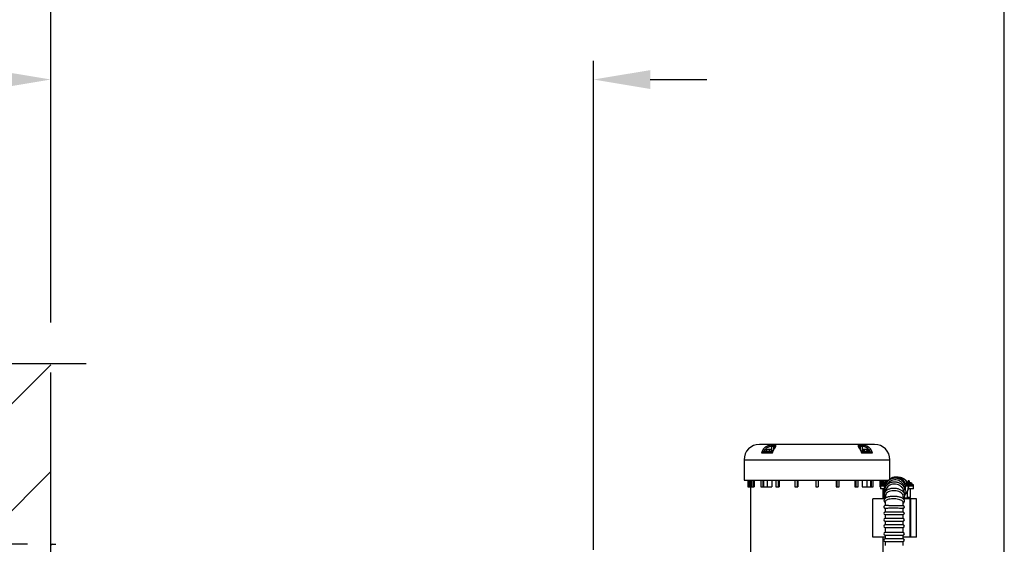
# Model space of a CAD drawing. Header units: inches. Extents: x 170 to 284, y 215 to 248.
# Tile 707 of 1056: x 210.576 to 212.207, y 244.979 to 245.847. Entities that reach past the tile are written whole.
import ezdxf

# ---------------------------------------------------------------- set-up
doc = ezdxf.new("R2010")
doc.units = ezdxf.units.IN
doc.header["$LTSCALE"] = 0.25
doc.header["$MEASUREMENT"] = 0
doc.layers.add('ANNOTATIONS', color=1, linetype='Continuous')
doc.layers.add('LH FRONT OF HOOD', color=7, linetype='Continuous')
doc.styles.add('ARIAL', font='arial.ttf', dxfattribs={"height": 0.09375})
doc.dimstyles.new('STANDARD$0', dxfattribs={"dimtxt": 0.09375, "dimasz": 0.09375, "dimexe": 0.03125, "dimexo": 0.046875, "dimgap": 0.09, "dimtad": 0, "dimtih": 1, "dimtoh": 1, "dimdec": 4, "dimzin": 0, "dimdsep": 46, "dimtxsty": 'ARIAL', "dimcen": 0.09, "dimadec": 0, "dimazin": 0, "dimtfac": 1, "dimtdec": 4, "dimtofl": 0, "dimtmove": 0, "dimatfit": 1, "dimfxl": 1, "dimtolj": 1, "dimtzin": 0, "dimarcsym": 0})

# ---------------------------------------------------------------- blocks, each defined once
blk = doc.blocks.new('*D51')
at = {"layer": 'ANNOTATIONS', "color": 0, "lineweight": -2, "transparency": 16777216}
for p, q in [((209.9595, 245.0727), (209.9595, 245.1665)), ((210.5892, 244.979), (209.9282, 244.979)), ((211.1205, 244.9263), (209.9282, 244.9263)), ((209.9595, 244.8325), (209.9595, 244.7388)), ((209.9595, 244.7388), (209.8657, 244.7388))]:
    blk.add_line(p, q, dxfattribs=at)
at = {"layer": 'ANNOTATIONS', "color": 0, "transparency": 16777216}
for points in [[(209.9438, 245.0727), (209.9751, 245.0727), (209.9595, 244.979)], [(209.9438, 244.8325), (209.9751, 244.8325), (209.9595, 244.9263)]]:
    blk.add_solid(points, dxfattribs=at)
at = {"layer": 'defpoints', "color": 0, "transparency": 16777216}
for p in [(210.6361, 244.979), (209.9595, 244.9263), (211.1674, 244.9263)]:
    blk.add_point(p, dxfattribs=at)
at = {"layer": 'ANNOTATIONS', "color": 0, "transparency": 16777216, "insert": (209.6118, 244.7388), "char_height": 0.09375, "attachment_point": 5, "style": 'ARIAL'}
blk.add_mtext('\\A1;2 5/8"', dxfattribs=at)
blk = doc.blocks.new('*D61')
at = {"layer": 'ANNOTATIONS', "color": 0, "lineweight": -2, "transparency": 16777216}
for p, q in [((210.6278, 245.346), (210.6278, 246.0799)), ((212.2068, 244.6826), (212.2068, 246.0799)), ((210.7215, 246.0486), (211.107, 246.0486)), ((212.1131, 246.0486), (211.7276, 246.0486))]:
    blk.add_line(p, q, dxfattribs=at)
at = {"layer": 'ANNOTATIONS', "color": 0, "transparency": 16777216}
for points in [[(210.7215, 246.0643), (210.7215, 246.033), (210.6278, 246.0486)], [(212.1131, 246.0643), (212.1131, 246.033), (212.2068, 246.0486)]]:
    blk.add_solid(points, dxfattribs=at)
at = {"layer": 'defpoints', "color": 0, "transparency": 16777216}
for p in [(212.2068, 246.0486), (210.6278, 245.2991), (212.2068, 244.6357)]:
    blk.add_point(p, dxfattribs=at)
at = {"layer": 'ANNOTATIONS', "color": 0, "transparency": 16777216, "insert": (211.4173, 246.0486), "char_height": 0.09375, "attachment_point": 5, "style": 'ARIAL'}
blk.add_mtext('\\A1;DIM "A"', dxfattribs=at)
blk = doc.blocks.new('*D62')
at = {"layer": 'ANNOTATIONS', "color": 0, "lineweight": -2, "transparency": 16777216}
for p, q in [((210.6278, 245.346), (210.6278, 245.7794)), ((211.5266, 244.9699), (211.5266, 245.7794)), ((210.534, 245.7482), (210.4331, 245.7482)), ((211.6204, 245.7482), (211.7141, 245.7482))]:
    blk.add_line(p, q, dxfattribs=at)
at = {"layer": 'ANNOTATIONS', "color": 0, "transparency": 16777216}
for points in [[(210.534, 245.7638), (210.534, 245.7326), (210.6278, 245.7482)], [(211.6204, 245.7638), (211.6204, 245.7326), (211.5266, 245.7482)]]:
    blk.add_solid(points, dxfattribs=at)
at = {"layer": 'defpoints', "color": 0, "transparency": 16777216}
for p in [(211.5266, 245.7482), (210.6278, 245.2991), (211.5266, 244.9231)]:
    blk.add_point(p, dxfattribs=at)
at = {"layer": 'ANNOTATIONS', "color": 0, "transparency": 16777216, "insert": (209.9314, 245.7482), "char_height": 0.09375, "attachment_point": 5, "style": 'ARIAL'}
blk.add_mtext('\\A1;PROJECTION ', dxfattribs=at)

msp = doc.modelspace()

# ---------------------------------------------------------------- hatches: boundary and pattern name
at = {"layer": 'LH FRONT OF HOOD'}
h = msp.add_hatch(dxfattribs=at)
h.set_pattern_fill('ANSI31', color=256, style=0)
h.paths.add_polyline_path([(210.11216, 243.80165), (210.62778, 243.80165), (210.62778, 245.27838), (210.39129, 245.27838), (210.39129, 245.34304), (210.35288, 245.20968), (210.35288, 245.27838), (210.11216, 245.27838)])

# ---------------------------------------------------------------- linework, layer by layer
for p, q in [((210.39129, 245.27838), (210.68648, 245.27838)), ((210.62778, 239.78003), (210.62778, 245.26304)), ((211.99198, 245.14428), (211.80124, 245.14428)), ((211.81083, 245.13156), (211.80708, 245.13156)), ((211.80969, 245.13419), (211.80969, 245.13156)), ((211.81083, 245.13261), (211.81083, 245.13156)), ((211.82305, 245.13261), (211.81083, 245.13261)), ((211.81817, 245.13156), (211.81083, 245.13156)), ((211.81278, 245.13431), (211.81287, 245.13431)), ((211.81278, 245.13431), (211.81278, 245.13261)), ((211.81287, 245.13431), (211.81287, 245.13616)), ((211.81304, 245.13634), (211.82033, 245.13634)), ((211.81313, 245.13583), (211.81313, 245.13261)), ((211.81754, 245.13583), (211.81754, 245.13261)), ((211.82256, 245.13156), (211.81817, 245.13156)), ((211.82033, 245.13634), (211.82126, 245.13634)), ((211.82058, 245.13616), (211.82058, 245.13431)), ((211.82058, 245.13431), (211.82159, 245.13431)), ((211.82126, 245.13634), (211.82133, 245.13634)), ((211.8215, 245.13431), (211.8215, 245.13616)), ((211.82159, 245.13431), (211.82159, 245.13261)), ((211.82168, 245.13261), (211.82168, 245.14133)), ((211.82264, 245.13183), (211.82249, 245.13147)), ((211.82468, 245.14133), (211.82468, 245.13573)), ((211.96854, 245.13572), (211.96854, 245.14133)), ((211.98239, 245.13261), (211.97018, 245.13261)), ((211.97073, 245.13147), (211.9706, 245.13179)), ((211.97505, 245.13156), (211.97066, 245.13156)), ((211.9712, 245.13583), (211.9712, 245.13261)), ((211.97154, 245.14133), (211.97154, 245.13606)), ((211.97189, 245.13634), (211.97361, 245.13634)), ((211.97352, 245.13616), (211.97352, 245.13431)), ((211.97352, 245.13431), (211.97429, 245.13431)), ((211.97361, 245.13634), (211.97559, 245.13634)), ((211.97429, 245.13431), (211.97429, 245.13261)), ((211.97429, 245.13431), (211.9755, 245.13431)), ((211.98239, 245.13156), (211.97505, 245.13156)), ((211.9755, 245.13431), (211.9755, 245.13616)), ((211.97559, 245.13634), (211.98018, 245.13634)), ((211.97912, 245.13583), (211.97912, 245.13261)), ((211.98087, 245.13583), (211.98087, 245.13261)), ((211.98239, 245.13156), (211.98239, 245.13261)), ((211.98614, 245.13156), (211.98239, 245.13156)), ((211.98353, 245.13156), (211.98353, 245.13419)), ((211.77581, 245.11885), (211.77581, 245.08494)), ((211.77581, 245.11885), (212.01741, 245.11885)), ((211.8046, 245.13046), (211.82274, 245.13046)), ((211.97048, 245.13046), (211.98862, 245.13046)), ((212.01741, 245.087), (212.01741, 245.11885)), ((211.77581, 245.08494), (211.80825, 245.08494)), ((211.78225, 245.08494), (211.78225, 245.07434)), ((211.78437, 245.08494), (211.78437, 245.07434)), ((211.78677, 245.08494), (211.78677, 245.07434)), ((211.78775, 245.08494), (211.78775, 245.07434)), ((211.79052, 245.08494), (211.79052, 245.07434)), ((211.7928, 245.08494), (211.7928, 245.07434)), ((211.80369, 245.08494), (211.80369, 245.07434)), ((211.80705, 245.08494), (211.80705, 245.07434)), ((211.80825, 245.08494), (211.81424, 245.08494)), ((211.80825, 245.08494), (211.80825, 245.07434)), ((211.81424, 245.08494), (211.97898, 245.08494)), ((211.81424, 245.08494), (211.81424, 245.07434)), ((211.82158, 245.08494), (211.82158, 245.07434)), ((211.82852, 245.08494), (211.82852, 245.07434)), ((211.83235, 245.08494), (211.83235, 245.07434)), ((211.83376, 245.08494), (211.83376, 245.07434)), ((211.85981, 245.08494), (211.85981, 245.07434)), ((211.86394, 245.08494), (211.86394, 245.07434)), ((211.86468, 245.08494), (211.86468, 245.07434)), ((211.89449, 245.08494), (211.89449, 245.07434)), ((211.89873, 245.08494), (211.89873, 245.07434)), ((211.92854, 245.08494), (211.92854, 245.07434)), ((211.92928, 245.08494), (211.92928, 245.07434)), ((211.93341, 245.07434), (211.93341, 245.08494)), ((211.95946, 245.08494), (211.95946, 245.07434)), ((211.96087, 245.08494), (211.96087, 245.07434)), ((211.9647, 245.07434), (211.9647, 245.08494)), ((211.97164, 245.08494), (211.97164, 245.07434)), ((211.97898, 245.08494), (211.98497, 245.08494)), ((211.97898, 245.08494), (211.97898, 245.07434)), ((211.98497, 245.08494), (212.01532, 245.08494)), ((211.98497, 245.08494), (211.98497, 245.07434)), ((211.98617, 245.08494), (211.98617, 245.07434)), ((211.98953, 245.07434), (211.98953, 245.08494)), ((212.00042, 245.08494), (212.00042, 245.07434)), ((212.00173, 245.08494), (212.00173, 245.07748)), ((212.0027, 245.08494), (212.0027, 245.07748)), ((212.00547, 245.08038), (212.00547, 245.08494)), ((212.00645, 245.08494), (212.00645, 245.08082)), ((212.00885, 245.08494), (212.00885, 245.08132)), ((212.01097, 245.08124), (212.01097, 245.08494)), ((212.01155, 245.08113), (212.01228, 245.08426)), ((212.01397, 245.08426), (212.01228, 245.08426)), ((212.01397, 245.08426), (212.01376, 245.08333)), ((212.01427, 245.08406), (212.01397, 245.08426)), ((212.03302, 245.0869), (212.03019, 245.08769)), ((212.0475, 245.0813), (212.0475, 245.08426)), ((212.04919, 245.08426), (212.0475, 245.08426)), ((212.04919, 245.08426), (212.04919, 245.08131)), ((212.04921, 245.0813), (212.04919, 245.08426)), ((211.78225, 245.07434), (211.78437, 245.07434)), ((211.78437, 245.07434), (211.78677, 245.07434)), ((211.78674, 245.07434), (211.78674, 244.76433)), ((211.78775, 245.07434), (211.79052, 245.07434)), ((211.79052, 245.07434), (211.7928, 245.07434)), ((211.80369, 245.07434), (211.80705, 245.07434)), ((211.80705, 245.07434), (211.80825, 245.07434)), ((211.80825, 245.07434), (211.81424, 245.07434)), ((211.81424, 245.07434), (211.82158, 245.07434)), ((211.82852, 245.07434), (211.83235, 245.07434)), ((211.83235, 245.07434), (211.83376, 245.07434)), ((211.85981, 245.07434), (211.86394, 245.07434)), ((211.86394, 245.07434), (211.86468, 245.07434)), ((211.89449, 245.07434), (211.89873, 245.07434)), ((211.92854, 245.07434), (211.92928, 245.07434)), ((211.92928, 245.07434), (211.93341, 245.07434)), ((211.95946, 245.07434), (211.96087, 245.07434)), ((211.96087, 245.07434), (211.9647, 245.07434)), ((211.97164, 245.07434), (211.97898, 245.07434)), ((211.97898, 245.07434), (211.98497, 245.07434)), ((211.98497, 245.07434), (211.98617, 245.07434)), ((211.98617, 245.07434), (211.98953, 245.07434)), ((212.00159, 245.07434), (212.00042, 245.07434)), ((212.00158, 245.07748), (212.00158, 245.07595)), ((212.00158, 245.07748), (212.00885, 245.07748)), ((212.00158, 245.07595), (212.00861, 245.07595)), ((212.00159, 245.07595), (212.00159, 245.07087)), ((212.00159, 245.07595), (212.00861, 245.07595)), ((212.00887, 245.07087), (212.00159, 245.07087)), ((212.01111, 245.07925), (212.0041, 245.07925)), ((212.0114, 245.07966), (212.00431, 245.07966)), ((212.00547, 245.07748), (212.00547, 245.07925)), ((212.00645, 245.07925), (212.00645, 245.07748)), ((212.00647, 245.05408), (212.00647, 245.07087)), ((212.00678, 245.07087), (212.00678, 245.05628)), ((212.00861, 245.07595), (212.00861, 245.0751)), ((212.01001, 245.07595), (212.00861, 245.07595)), ((212.00885, 245.07925), (212.00885, 245.07748)), ((212.00885, 245.07748), (212.00885, 245.07595)), ((212.00885, 245.07748), (212.01043, 245.07748)), ((212.00885, 245.07595), (212.01001, 245.07595)), ((212.00886, 245.08132), (212.00886, 245.08132)), ((212.00887, 245.07087), (212.00887, 245.07194)), ((212.00907, 245.07087), (212.00887, 245.07087)), ((212.00904, 245.07925), (212.00921, 245.07748)), ((212.00921, 245.07748), (212.00905, 245.07925)), ((212.01097, 245.07875), (212.01097, 245.07925)), ((212.05384, 245.07966), (212.04344, 245.07966)), ((212.05405, 245.07925), (212.04352, 245.07925)), ((212.0479, 245.07748), (212.04357, 245.07748)), ((212.04357, 245.07595), (212.0479, 245.07595)), ((212.04814, 245.07595), (212.04357, 245.07595)), ((212.04788, 245.07087), (212.04768, 245.07087)), ((212.04771, 245.08132), (212.04776, 245.08083)), ((212.04788, 245.07087), (212.04788, 245.07194)), ((212.05654, 245.07087), (212.04788, 245.07087)), ((212.0479, 245.07748), (212.0479, 245.07595)), ((212.05656, 245.07748), (212.0479, 245.07748)), ((212.05656, 245.07595), (212.04814, 245.07595)), ((212.04814, 245.07595), (212.04814, 245.0751)), ((212.04814, 245.07595), (212.05654, 245.07595)), ((212.04814, 245.07595), (212.04814, 245.0751)), ((212.05137, 245.05628), (212.05137, 245.07087)), ((212.05405, 245.07748), (212.05405, 245.07925)), ((212.05654, 245.07087), (212.05654, 245.07595)), ((212.05656, 245.07595), (212.05656, 245.07748)), ((211.98919, 244.9905), (211.98919, 245.05408)), ((212.00854, 245.05408), (211.98919, 245.05408)), ((212.0095, 245.05628), (212.00678, 245.05628)), ((212.05094, 245.05408), (212.03973, 245.05408)), ((212.04104, 245.05612), (212.05039, 245.05612)), ((212.04581, 245.06524), (212.04581, 245.05628)), ((212.05137, 245.05628), (212.04581, 245.05628)), ((212.04927, 245.05612), (212.04927, 245.05628)), ((212.05039, 245.05612), (212.05046, 245.05612)), ((212.05046, 245.05408), (212.05046, 245.05612)), ((212.05094, 244.9905), (212.05094, 245.05408)), ((212.05229, 245.05408), (212.05094, 245.05408)), ((212.05229, 244.9905), (212.05229, 245.05408)), ((212.06116, 245.05408), (212.05229, 245.05408)), ((212.06116, 244.9905), (212.06116, 245.05408)), ((212.00949, 245.03865), (212.00949, 245.03225)), ((212.03916, 245.03225), (212.03916, 245.03856)), ((212.02304, 245.03225), (212.00949, 245.03225)), ((212.00949, 245.02801), (212.00949, 245.02165)), ((212.00949, 245.02801), (212.03916, 245.02801)), ((212.02304, 245.02165), (212.00949, 245.02165)), ((212.00949, 245.01741), (212.00949, 245.01105)), ((212.00949, 245.01741), (212.03916, 245.01741)), ((212.03916, 245.03225), (212.02304, 245.03225)), ((212.03916, 245.02165), (212.02304, 245.02165)), ((212.03916, 245.02165), (212.03916, 245.02801)), ((212.03916, 245.01105), (212.03916, 245.01741)), ((212.02304, 245.01105), (212.00949, 245.01105)), ((212.00949, 245.00682), (212.00949, 244.99843)), ((212.00949, 245.00682), (212.03916, 245.00682)), ((212.03916, 245.01105), (212.02304, 245.01105)), ((212.03916, 244.99843), (212.03916, 245.00682)), ((212.00949, 244.9905), (211.98919, 244.9905)), ((212.00647, 244.76433), (212.00647, 244.9905)), ((212.02304, 244.99843), (212.00949, 244.99843)), ((212.00949, 244.9942), (212.00949, 244.98784)), ((212.00949, 244.9942), (212.03916, 244.9942)), ((212.02304, 244.98784), (212.00949, 244.98784)), ((212.03916, 244.99843), (212.02304, 244.99843)), ((212.03916, 244.98784), (212.02304, 244.98784)), ((212.03916, 244.98784), (212.03916, 244.9942)), ((212.05094, 244.9905), (212.03916, 244.9905)), ((212.05229, 244.9905), (212.05094, 244.9905)), ((212.06116, 244.9905), (212.05229, 244.9905)), ((210.62966, 244.97896), (210.63607, 244.97896)), ((212.00949, 244.9836), (212.00949, 244.97724)), ((212.00949, 244.9836), (212.03916, 244.9836)), ((212.03916, 244.97724), (212.03916, 244.9836))]:
    msp.add_line(p, q, dxfattribs=at)
at = {"layer": 'LH FRONT OF HOOD', "flags": 128}
for points in [[(211.82434, 245.13516), (211.82435, 245.13518), (211.82438, 245.13526)], [(212.04771, 245.08127), (212.0479, 245.0813), (212.04818, 245.08132)]]:
    msp.add_lwpolyline(points, dxfattribs=at)
at = {"layer": 'LH FRONT OF HOOD'}
for centre, radius, start, end in [((211.80124, 245.11885), 0.02543, 90, 180), ((211.8069, 245.13194), 0.00359, 38.82187, 87.53746), ((211.82372, 245.14151), 0.00205, 119.47145, 184.83612), ((211.82499, 245.13477), 0.000774, 77.08156, 141.03103), ((211.82674, 245.14149), 0.00207, 119.31053, 184.24162), ((211.96648, 245.14149), 0.00207, 355.75838, 60.68947), ((211.96823, 245.13477), 0.000774, 39.10796, 102.89942), ((211.9695, 245.14151), 0.00205, 355.16388, 60.52855), ((211.98632, 245.13194), 0.00359, 92.46254, 141.17813), ((211.99198, 245.11885), 0.02543, 0, 90), ((212.02835, 245.07388), 0.01563, 13.2985, 89.92927), ((212.03234, 245.07389), 0.01563, 26.80016, 87.54011), ((212.00461, 245.07925), 0.000509, 126.16676, 180), ((212.00956, 245.07248), 0.0089, 110.18624, 126.16676), ((212.00645, 245.08077), 0.0000722, 36.78901, 59.9044), ((212.00955, 245.07243), 0.00892, 94.43136, 110.01226), ((212.00957, 245.07242), 0.00893, 94.43239, 110.00292), ((212.02852, 245.0751), 0.01991, 179.99982, 189.14987), ((212.00031, 245.07995), 0.00867, 5.73499, 9.14718), ((212.00953, 245.07003), 0.0108, 89.85039, 93.4223), ((212.00959, 245.07002), 0.01081, 86.57906, 93.42094), ((212.01881, 245.07995), 0.00867, 170.85282, 174.26501), ((212.00179, 245.08146), 0.00847, 355.62605, 359.09386), ((212.00957, 245.07243), 0.00892, 73.1275, 85.56765), ((212.02828, 245.07509), 0.01985, 312.95143, 347.72409), ((212.02858, 245.07509), 0.01985, 311.95252, 347.72466), ((212.04859, 245.07248), 0.0089, 102.73133, 124.99403), ((212.04835, 245.07356), 0.00779, 94.729, 102.72853), ((212.0481, 245.07989), 0.00148, 105.35873, 141.72264), ((212.04754, 245.0713), 0.00953, 86.35593, 93.64407), ((212.02822, 245.0751), 0.01991, 350.85013, 0.00018), ((212.04948, 245.07955), 0.00184, 105.11694, 136.57668), ((212.04786, 245.07992), 0.00144, 59.23778, 76.9267), ((212.04833, 245.07325), 0.0081, 68.96166, 85.23258), ((212.04884, 245.07356), 0.00779, 68.56657, 85.27498), ((212.04922, 245.0802), 0.00115, 63.00156, 76.88138), ((212.04859, 245.07248), 0.0089, 53.83324, 77.26867), ((212.05146, 245.07954), 0.00129, 80.07209, 99.92791), ((212.05354, 245.07925), 0.000509, 0, 53.83324), ((212.00949, 245.03013), 0.00212, 90, 270), ((212.00949, 245.01953), 0.00212, 90, 270), ((212.03916, 245.03013), 0.00212, 270, 90), ((212.03916, 245.01953), 0.00212, 270, 90), ((212.00949, 245.00893), 0.00212, 90, 270), ((212.03916, 245.00893), 0.00212, 270, 90), ((212.00949, 244.99631), 0.00212, 90, 270), ((212.00949, 244.98572), 0.00212, 90, 270), ((212.03916, 244.99631), 0.00212, 270, 90), ((212.03916, 244.98572), 0.00212, 270, 90), ((210.62966, 244.97708), 0.00188, 45, 180)]:
    msp.add_arc(centre, radius, start, end, dxfattribs=at)
for points, knots in [([(211.80705, 245.13553), (211.80657, 245.13475), (211.80613, 245.13394), (211.80531, 245.13225), (211.80493, 245.13137), (211.8046, 245.13046)], [0, 0, 0, 0, 0.5, 0.5, 1, 1, 1, 1]), ([(211.80708, 245.13156), (211.80685, 245.13156), (211.80662, 245.13153), (211.80616, 245.13141), (211.80594, 245.13133), (211.80531, 245.13103), (211.80492, 245.13076), (211.8046, 245.13046)], [0, 0, 0, 0, 0.25, 0.25, 0.5, 0.5, 1, 1, 1, 1]), ([(211.82271, 245.14329), (211.82213, 245.14328), (211.82148, 245.14325), (211.82005, 245.1431), (211.81931, 245.14299), (211.81815, 245.14276), (211.81776, 245.14268), (211.81697, 245.14248), (211.81657, 245.14237), (211.81541, 245.14202), (211.81464, 245.14173), (211.81314, 245.14106), (211.81244, 245.14069), (211.81144, 245.14006), (211.81112, 245.13984), (211.81049, 245.13937), (211.81019, 245.13913), (211.80876, 245.13788), (211.80782, 245.13677), (211.80705, 245.13553)], [0, 0, 0, 0, 0.125, 0.125, 0.25, 0.25, 0.3125, 0.3125, 0.375, 0.375, 0.5, 0.5, 0.625, 0.625, 0.6875, 0.6875, 0.75, 0.75, 1, 1, 1, 1]), ([(211.80969, 245.13419), (211.81023, 245.13527), (211.81089, 245.13627), (211.81214, 245.13764), (211.81261, 245.13807), (211.81361, 245.13886), (211.81414, 245.13922), (211.8153, 245.13986), (211.8159, 245.14013), (211.81682, 245.14047), (211.81713, 245.14057), (211.81775, 245.14076), (211.81806, 245.14084), (211.81897, 245.14105), (211.81956, 245.14116), (211.82069, 245.14129), (211.82121, 245.14133), (211.82168, 245.14133)], [0, 0, 0, 0, 0.25, 0.25, 0.375, 0.375, 0.5, 0.5, 0.625, 0.625, 0.6875, 0.6875, 0.75, 0.75, 0.875, 0.875, 1, 1, 1, 1]), ([(211.81287, 245.13616), (211.81289, 245.13622), (211.81291, 245.13626), (211.81296, 245.13629), (211.81298, 245.13628), (211.81305, 245.13619), (211.81309, 245.13604), (211.81313, 245.13583)], [0, 0, 0, 0, 0.25, 0.25, 0.5, 0.5, 1, 1, 1, 1]), ([(211.81313, 245.13583), (211.81349, 245.13597), (211.81385, 245.13608), (211.81459, 245.13624), (211.81496, 245.13628), (211.81571, 245.13628), (211.81609, 245.13624), (211.81682, 245.13608), (211.81718, 245.13597), (211.81754, 245.13583)], [0, 0, 0, 0, 0.25, 0.25, 0.5, 0.5, 0.75, 0.75, 1, 1, 1, 1]), ([(211.81754, 245.13583), (211.81803, 245.13604), (211.81852, 245.13619), (211.81929, 245.13628), (211.81955, 245.13629), (211.82007, 245.13626), (211.82032, 245.13622), (211.82058, 245.13616)], [0, 0, 0, 0, 0.5, 0.5, 0.75, 0.75, 1, 1, 1, 1]), ([(211.82274, 245.13046), (211.82274, 245.13046), (211.82264, 245.13067), (211.82248, 245.13106), (211.8224, 245.13144), (211.82248, 245.13149), (211.82251, 245.13151)], [0, 0, 0, 0, 0.0044437, 0.39739875, 0.81390637, 1, 1, 1, 1]), ([(211.82439, 245.13525), (211.82392, 245.13447), (211.82327, 245.13339), (211.82278, 245.13217), (211.82264, 245.13183)], [0, 0, 0, 0, 0.7234797, 1, 1, 1, 1]), ([(211.82274, 245.13046), (211.82307, 245.13137), (211.82344, 245.13225), (211.82424, 245.13394), (211.82469, 245.13475), (211.82516, 245.13553)], [0, 0, 0, 0, 0.5, 0.5, 1, 1, 1, 1]), ([(211.82716, 245.14007), (211.82715, 245.14003), (211.82714, 245.13996), (211.8269, 245.1394), (211.82646, 245.1386), (211.82576, 245.13745), (211.82503, 245.13631), (211.82454, 245.1355), (211.82438, 245.13524)], [0, 0, 0, 0, 0.1347757, 0.284226, 0.4547139, 0.6562888, 0.8901459, 1, 1, 1, 1]), ([(211.82468, 245.14133), (211.82525, 245.14129), (211.8264, 245.1412), (211.82713, 245.14075), (211.82708, 245.14016), (211.82707, 245.13996)], [0, 0, 0, 0, 0.3976401, 0.7986408, 1, 1, 1, 1]), ([(211.82516, 245.13553), (211.82592, 245.13677), (211.82664, 245.13788), (211.8274, 245.13913), (211.82755, 245.13938), (211.82782, 245.13984), (211.82794, 245.14006), (211.82816, 245.14048), (211.82826, 245.14068), (211.82843, 245.14106), (211.82849, 245.14124), (211.82865, 245.14174), (211.82868, 245.14202), (211.8286, 245.14238), (211.82855, 245.14249), (211.82841, 245.14268), (211.82831, 245.14277), (211.82808, 245.14292), (211.82794, 245.14298), (211.82762, 245.14309), (211.82743, 245.14314), (211.82681, 245.14325), (211.82631, 245.14328), (211.82573, 245.14329)], [0, 0, 0, 0, 0.25, 0.25, 0.3125, 0.3125, 0.375, 0.375, 0.4375, 0.4375, 0.5, 0.5, 0.625, 0.625, 0.6875, 0.6875, 0.75, 0.75, 0.8125, 0.8125, 0.875, 0.875, 1, 1, 1, 1]), ([(211.96749, 245.14329), (211.96691, 245.14328), (211.96641, 245.14325), (211.96557, 245.1431), (211.96525, 245.14299), (211.9649, 245.14276), (211.96481, 245.14268), (211.96467, 245.14248), (211.96462, 245.14237), (211.96454, 245.14202), (211.96457, 245.14173), (211.96478, 245.14106), (211.96495, 245.14069), (211.96528, 245.14006), (211.9654, 245.13984), (211.96567, 245.13937), (211.96582, 245.13913), (211.96658, 245.13788), (211.9673, 245.13677), (211.96806, 245.13553)], [0, 0, 0, 0, 0.125, 0.125, 0.25, 0.25, 0.3125, 0.3125, 0.375, 0.375, 0.5, 0.5, 0.625, 0.625, 0.6875, 0.6875, 0.75, 0.75, 1, 1, 1, 1]), ([(211.96884, 245.13525), (211.96857, 245.13568), (211.96797, 245.13665), (211.96717, 245.1379), (211.96654, 245.13898), (211.96618, 245.13967), (211.96606, 245.14006), (211.96606, 245.14004), (211.96606, 245.14003)], [0, 0, 0, 0, 0.1897909, 0.4236006, 0.6221651, 0.7937771, 0.9326591, 1, 1, 1, 1]), ([(211.96616, 245.13996), (211.96616, 245.14024), (211.96616, 245.14088), (211.96706, 245.14124), (211.96809, 245.14131), (211.96854, 245.14133)], [0, 0, 0, 0, 0.2942889, 0.6967788, 1, 1, 1, 1]), ([(211.96806, 245.13553), (211.96853, 245.13475), (211.96897, 245.13394), (211.96978, 245.13225), (211.97015, 245.13137), (211.97048, 245.13046)], [0, 0, 0, 0, 0.5, 0.5, 1, 1, 1, 1]), ([(211.9706, 245.13179), (211.97051, 245.13203), (211.97003, 245.13323), (211.96943, 245.1344), (211.96885, 245.13522), (211.96883, 245.13526)], [0, 0, 0, 0, 0.1889953, 0.96857545, 1, 1, 1, 1]), ([(211.97048, 245.13046), (211.97048, 245.13046), (211.97058, 245.13067), (211.97074, 245.13106), (211.97082, 245.13143), (211.97074, 245.13149), (211.97072, 245.1315)], [0, 0, 0, 0, 0.0045373, 0.4057717, 0.8310549, 1, 1, 1, 1]), ([(211.98617, 245.13553), (211.98539, 245.13677), (211.98446, 245.13788), (211.98302, 245.13913), (211.98272, 245.13938), (211.9821, 245.13984), (211.98178, 245.14006), (211.98111, 245.14048), (211.98077, 245.14068), (211.98006, 245.14106), (211.97969, 245.14124), (211.97857, 245.14174), (211.9778, 245.14202), (211.97663, 245.14238), (211.97623, 245.14249), (211.97544, 245.14268), (211.97506, 245.14277), (211.97429, 245.14292), (211.97391, 245.14298), (211.97316, 245.14309), (211.97279, 245.14314), (211.97174, 245.14325), (211.97109, 245.14328), (211.9705, 245.14329)], [0, 0, 0, 0, 0.25, 0.25, 0.3125, 0.3125, 0.375, 0.375, 0.4375, 0.4375, 0.5, 0.5, 0.625, 0.625, 0.6875, 0.6875, 0.75, 0.75, 0.8125, 0.8125, 0.875, 0.875, 1, 1, 1, 1]), ([(211.9712, 245.13583), (211.97157, 245.13604), (211.97195, 245.13619), (211.97254, 245.13628), (211.97273, 245.13629), (211.97313, 245.13626), (211.97332, 245.13622), (211.97352, 245.13616)], [0, 0, 0, 0, 0.5, 0.5, 0.75, 0.75, 1, 1, 1, 1]), ([(211.97154, 245.14133), (211.97201, 245.14133), (211.97252, 245.14129), (211.97336, 245.14119), (211.97365, 245.14115), (211.97424, 245.14105), (211.97454, 245.14098), (211.97515, 245.14084), (211.97546, 245.14076), (211.97607, 245.14058), (211.97639, 245.14048), (211.97731, 245.14013), (211.97791, 245.13986), (211.97877, 245.13939), (211.97906, 245.13921), (211.9796, 245.13886), (211.97986, 245.13867), (211.98061, 245.13808), (211.98107, 245.13764), (211.98233, 245.13627), (211.98299, 245.13527), (211.98353, 245.13419)], [0, 0, 0, 0, 0.125, 0.125, 0.1875, 0.1875, 0.25, 0.25, 0.3125, 0.3125, 0.375, 0.375, 0.5, 0.5, 0.5625, 0.5625, 0.625, 0.625, 0.75, 0.75, 1, 1, 1, 1]), ([(211.9755, 245.13616), (211.9758, 245.13622), (211.9761, 245.13626), (211.97671, 245.13629), (211.97702, 245.13628), (211.97794, 245.13619), (211.97854, 245.13604), (211.97912, 245.13583)], [0, 0, 0, 0, 0.25, 0.25, 0.5, 0.5, 1, 1, 1, 1]), ([(211.97975, 245.13613), (211.97956, 245.1362), (211.97916, 245.13634), (211.97876, 245.13623), (211.97855, 245.13616)], [0, 0, 0, 0, 0.479952, 1, 1, 1, 1]), ([(211.97912, 245.13583), (211.97926, 245.13597), (211.97941, 245.13608), (211.9797, 245.13624), (211.97984, 245.13628), (211.98014, 245.13628), (211.98029, 245.13624), (211.98058, 245.13608), (211.98073, 245.13597), (211.98087, 245.13583)], [0, 0, 0, 0, 0.25, 0.25, 0.5, 0.5, 0.75, 0.75, 1, 1, 1, 1]), ([(211.98614, 245.13156), (211.98637, 245.13156), (211.9866, 245.13153), (211.98706, 245.13141), (211.98728, 245.13133), (211.98791, 245.13103), (211.9883, 245.13076), (211.98862, 245.13046)], [0, 0, 0, 0, 0.25, 0.25, 0.5, 0.5, 1, 1, 1, 1]), ([(211.98862, 245.13046), (211.98829, 245.13137), (211.98791, 245.13225), (211.98709, 245.13394), (211.98665, 245.13475), (211.98617, 245.13553)], [0, 0, 0, 0, 0.5, 0.5, 1, 1, 1, 1]), ([(212.0415, 245.06205), (212.04156, 245.06215), (212.04197, 245.06294), (212.04236, 245.06456), (212.04262, 245.06682), (212.04241, 245.06911), (212.04181, 245.07134), (212.0408, 245.07347), (212.03942, 245.07546), (212.03769, 245.07726), (212.03567, 245.07882), (212.03338, 245.08009), (212.0309, 245.08106), (212.02829, 245.08169), (212.02561, 245.08197), (212.02292, 245.08188), (212.0203, 245.08143), (212.0178, 245.08063), (212.0155, 245.0795), (212.01346, 245.07805), (212.01172, 245.07633), (212.01035, 245.07439), (212.00936, 245.07228), (212.00879, 245.07005), (212.00866, 245.06778), (212.0088, 245.06605), (212.0091, 245.06512), (212.00917, 245.06493)], [0, 0, 0, 0, 0.0066458, 0.0489465, 0.0910088, 0.1329645, 0.1749331, 0.2170602, 0.2594329, 0.3020684, 0.344931, 0.3879622, 0.4311071, 0.474327, 0.517601, 0.5609195, 0.6042744, 0.6476495, 0.6910087, 0.7342901, 0.777408, 0.8202724, 0.8628237, 0.9050702, 0.9471013, 0.9890466, 1, 1, 1, 1]), ([(212.04253, 245.06677), (212.04272, 245.06734), (212.04317, 245.06872), (212.04341, 245.07104), (212.04331, 245.07363), (212.04278, 245.07618), (212.04185, 245.07862), (212.04053, 245.0809), (212.03887, 245.08296), (212.03689, 245.08475), (212.03466, 245.08622), (212.03222, 245.08734), (212.02963, 245.08808), (212.02696, 245.08842), (212.02428, 245.08835), (212.02165, 245.08787), (212.01915, 245.08699), (212.01682, 245.08573), (212.01474, 245.08414), (212.01295, 245.08224), (212.0115, 245.08009), (212.01042, 245.07773), (212.00978, 245.07524), (212.0095, 245.07348), (212.00956, 245.07259), (212.00957, 245.07255)], [0, 0, 0, 0, 0.0318398, 0.07767645, 0.12350701, 0.16935352, 0.21523474, 0.26116371, 0.30714686, 0.35318447, 0.39927198, 0.44540146, 0.49156279, 0.53774407, 0.58392884, 0.63010331, 0.67625315, 0.72236444, 0.76842542, 0.81442867, 0.86037314, 0.90626547, 0.95211975, 0.99795444, 1, 1, 1, 1]), ([(212.04373, 245.07757), (212.04373, 245.07759), (212.04357, 245.07849), (212.04289, 245.08017), (212.04166, 245.08255), (212.04004, 245.08469), (212.03811, 245.08655), (212.03591, 245.08808), (212.03349, 245.08924), (212.03093, 245.09001), (212.02828, 245.09036), (212.0256, 245.09029), (212.02297, 245.0898), (212.02045, 245.08891), (212.0181, 245.08762), (212.01597, 245.08598), (212.01417, 245.08401), (212.01306, 245.08254), (212.01266, 245.08169), (212.01264, 245.08165)], [0, 0, 0, 0, 0.0012428, 0.0676318, 0.1340188, 0.2004018, 0.2667793, 0.3331502, 0.3995143, 0.4658717, 0.5322234, 0.598571, 0.6649165, 0.7312613, 0.7976078, 0.863958, 0.9303136, 0.9966758, 1, 1, 1, 1]), ([(212.01831, 245.08355), (212.0172, 245.08273), (212.01498, 245.08108), (212.01311, 245.07874), (212.01274, 245.07732), (212.01272, 245.07722)], [0, 0, 0, 0, 0.4819817, 0.9639535, 1, 1, 1, 1]), ([(212.0409, 245.0731), (212.0409, 245.0731), (212.04094, 245.0747), (212.03948, 245.07782), (212.03656, 245.08177), (212.03228, 245.08454), (212.02739, 245.08581), (212.02246, 245.08554), (212.01965, 245.08419), (212.01831, 245.08355)], [0, 0, 0, 0, 0.0000718, 0.1699153, 0.3394649, 0.5087541, 0.6778594, 0.8468621, 1, 1, 1, 1]), ([(212.04637, 245.08109), (212.04608, 245.08161), (212.04544, 245.08273), (212.04413, 245.08436), (212.04248, 245.08593), (212.04057, 245.08729), (212.03842, 245.08838), (212.03611, 245.08913), (212.03407, 245.08947), (212.03281, 245.0895), (212.03236, 245.08952)], [0, 0, 0, 0, 0.106975, 0.2346718, 0.3673797, 0.5036694, 0.6423004, 0.782335, 0.9231784, 1, 1, 1, 1]), ([(212.03956, 245.05408), (212.03976, 245.05429), (212.04045, 245.05499), (212.04122, 245.05639), (212.04182, 245.05819), (212.04195, 245.06004), (212.04165, 245.06184), (212.04096, 245.06357), (212.03988, 245.06521), (212.03843, 245.06673), (212.03664, 245.06811), (212.03455, 245.06929), (212.03221, 245.07025), (212.02969, 245.07096), (212.02706, 245.07141), (212.02438, 245.0716), (212.02171, 245.0715), (212.01912, 245.07114), (212.01666, 245.0705), (212.01439, 245.0696), (212.01238, 245.06845), (212.01068, 245.06705), (212.00935, 245.06545), (212.00845, 245.0637), (212.008, 245.06187), (212.008, 245.06004), (212.00843, 245.05826), (212.00906, 245.05683), (212.00965, 245.05607), (212.00985, 245.05581)], [0, 0, 0, 0, 0.0164148, 0.0557011, 0.0937327, 0.1306156, 0.1669931, 0.2034376, 0.2406478, 0.2789112, 0.3180535, 0.3576688, 0.3973869, 0.4370454, 0.4766361, 0.5162012, 0.5558033, 0.5954896, 0.63533, 0.6753806, 0.7156491, 0.7559678, 0.7958854, 0.8348237, 0.8724708, 0.9091194, 0.9454316, 0.9820461, 1, 1, 1, 1]), ([(212.01627, 245.0664), (212.01516, 245.06587), (212.01295, 245.06483), (212.01086, 245.06244), (212.00982, 245.06058), (212.01004, 245.05956), (212.01004, 245.05956)], [0, 0, 0, 0, 0.3157172, 0.631428, 0.9989382, 1, 1, 1, 1]), ([(212.01074, 245.06802), (212.01071, 245.06769), (212.01066, 245.06729), (212.01062, 245.06685), (212.01061, 245.06677)], [0, 0, 0, 0, 0.8261258, 1, 1, 1, 1]), ([(212.01398, 245.07448), (212.0132, 245.07352), (212.01166, 245.07162), (212.01066, 245.06927), (212.01076, 245.06805), (212.01076, 245.06802)], [0, 0, 0, 0, 0.4923164, 0.9846192, 1, 1, 1, 1]), ([(212.04002, 245.06454), (212.04012, 245.06545), (212.04039, 245.06773), (212.03889, 245.07138), (212.03593, 245.07488), (212.03172, 245.07741), (212.02683, 245.07869), (212.0218, 245.07855), (212.01724, 245.07714), (212.01503, 245.07533), (212.01398, 245.07448)], [0, 0, 0, 0, 0.0875992, 0.2201547, 0.3524831, 0.4846022, 0.6165698, 0.7484498, 0.8803033, 1, 1, 1, 1]), ([(212.03947, 245.05763), (212.0395, 245.05834), (212.0396, 245.06007), (212.03781, 245.06277), (212.03458, 245.06529), (212.03019, 245.06706), (212.02523, 245.06786), (212.02032, 245.06768), (212.01757, 245.06681), (212.01627, 245.0664)], [0, 0, 0, 0, 0.1046261, 0.25670921, 0.4085291, 0.56011633, 0.71153951, 0.86287168, 1, 1, 1, 1]), ([(212.03924, 245.04693), (212.03938, 245.04702), (212.03994, 245.04737), (212.04062, 245.04814), (212.04126, 245.04926), (212.04152, 245.05051), (212.04136, 245.05177), (212.04082, 245.05293), (212.03998, 245.05395), (212.0388, 245.0549), (212.03722, 245.05578), (212.03527, 245.05656), (212.03305, 245.0572), (212.03065, 245.0577), (212.02811, 245.05805), (212.0255, 245.05826), (212.02287, 245.05831), (212.02029, 245.05821), (212.0178, 245.05796), (212.01547, 245.05756), (212.01335, 245.05701), (212.01145, 245.0563), (212.00991, 245.05544), (212.00875, 245.05446), (212.00797, 245.05338), (212.00754, 245.05215), (212.00754, 245.05085), (212.00796, 245.04964), (212.00864, 245.04862), (212.00927, 245.04808), (212.00958, 245.04781)], [0, 0, 0, 0, 0.0117339, 0.0469383, 0.0781956, 0.107945, 0.1394095, 0.1700834, 0.2025898, 0.2395075, 0.2810565, 0.3237252, 0.3654658, 0.4064575, 0.4470011, 0.4873075, 0.5275261, 0.5677717, 0.6081379, 0.6487731, 0.6898883, 0.731814, 0.7750473, 0.8126021, 0.8451495, 0.8752805, 0.9076964, 0.9385076, 0.9699936, 1, 1, 1, 1]), ([(212.01578, 245.05343), (212.01468, 245.05314), (212.01248, 245.05256), (212.01041, 245.05124), (212.0094, 245.05017), (212.00966, 245.04956), (212.00967, 245.04953)], [0, 0, 0, 0, 0.3086965, 0.6173867, 0.9767153, 1, 1, 1, 1]), ([(212.00962, 245.04953), (212.00961, 245.04907), (212.00957, 245.04735), (212.00953, 245.04512), (212.00951, 245.04335), (212.00951, 245.04289)], [0, 0, 0, 0, 0.2109204, 0.793064, 1, 1, 1, 1]), ([(212.01004, 245.05956), (212.01002, 245.05915), (212.00994, 245.05779), (212.00987, 245.05633), (212.00982, 245.0553)], [0, 0, 0, 0, 0.2977422, 1, 1, 1, 1]), ([(212.03908, 245.0486), (212.0391, 245.04896), (212.03917, 245.04989), (212.03737, 245.05136), (212.03412, 245.05278), (212.0297, 245.05377), (212.02473, 245.05423), (212.01982, 245.05414), (212.01708, 245.05366), (212.01578, 245.05343)], [0, 0, 0, 0, 0.0961376, 0.2496649, 0.4029267, 0.5559525, 0.7088114, 0.8615771, 1, 1, 1, 1]), ([(212.03948, 245.05429), (212.03952, 245.0551), (212.03957, 245.05626), (212.03963, 245.05732), (212.03965, 245.05763)], [0, 0, 0, 0, 0.7061375, 1, 1, 1, 1]), ([(212.01522, 245.04331), (212.01467, 245.04329), (212.01345, 245.04326), (212.01192, 245.04319), (212.01061, 245.04311), (212.00979, 245.04303), (212.00929, 245.04295), (212.00892, 245.04285), (212.00846, 245.04267), (212.00794, 245.04228), (212.00753, 245.04169), (212.00732, 245.0409), (212.00743, 245.0401), (212.00777, 245.03948), (212.00817, 245.03908), (212.00855, 245.03884), (212.00888, 245.03871), (212.00911, 245.03864), (212.00924, 245.03861), (212.00929, 245.03861)], [0, 0, 0, 0, 0.10789932, 0.23589979, 0.36504369, 0.49740754, 0.57038543, 0.61651414, 0.65815115, 0.69141148, 0.72992986, 0.77127744, 0.81647923, 0.85182901, 0.88224441, 0.90999403, 0.93811082, 0.97729335, 1, 1, 1, 1]), ([(212.0097, 245.03865), (212.00965, 245.03868), (212.00948, 245.03877), (212.01084, 245.0389), (212.01284, 245.03899), (212.01379, 245.03903)], [0, 0, 0, 0, 0.1752737, 0.6076481, 1, 1, 1, 1]), ([(212.01379, 245.03903), (212.01488, 245.03906), (212.01707, 245.03912), (212.02142, 245.03917), (212.02624, 245.03916), (212.03109, 245.03909), (212.03521, 245.03896), (212.03798, 245.0388), (212.03927, 245.03865), (212.03904, 245.03857), (212.03899, 245.03856)], [0, 0, 0, 0, 0.1228305, 0.2456623, 0.3884235, 0.5311634, 0.6739425, 0.8168087, 0.9597717, 1, 1, 1, 1]), ([(212.01565, 245.04332), (212.01689, 245.04334), (212.01935, 245.04339), (212.02389, 245.0434), (212.02867, 245.04337), (212.03325, 245.04327), (212.03667, 245.04312), (212.03854, 245.04299), (212.03869, 245.04292), (212.03871, 245.04292)], [0, 0, 0, 0, 0.1469693, 0.2939396, 0.4646905, 0.6354513, 0.8062973, 0.97731, 1, 1, 1, 1]), ([(212.03924, 245.03848), (212.03938, 245.03851), (212.03961, 245.03855), (212.04011, 245.03874), (212.04061, 245.03908), (212.04105, 245.03962), (212.04131, 245.04036), (212.04128, 245.04114), (212.041, 245.0418), (212.04061, 245.04226), (212.04022, 245.04255), (212.03988, 245.04271), (212.03955, 245.04281), (212.03935, 245.04286), (212.0392, 245.04288), (212.03917, 245.04288)], [0, 0, 0, 0, 0.1469316, 0.2290136, 0.2950189, 0.371674, 0.4550016, 0.5400217, 0.6164799, 0.6806897, 0.7385354, 0.7941845, 0.8632044, 0.975414, 1, 1, 1, 1]), ([(212.03918, 245.04279), (212.03918, 245.04317), (212.0392, 245.04476), (212.03923, 245.04671), (212.03927, 245.04823), (212.03928, 245.0486)], [0, 0, 0, 0, 0.1954613, 0.8069328, 1, 1, 1, 1])]:
    msp.add_open_spline(points, degree=3, knots=knots, dxfattribs=at)
for points in [[(211.80829, 245.13156), (211.80871, 245.13249), (211.80918, 245.13336), (211.80969, 245.13419)], [(211.82033, 245.13634), (211.82041, 245.13628), (211.82049, 245.13622), (211.82058, 245.13616)], [(211.8215, 245.13616), (211.82142, 245.13622), (211.82134, 245.13628), (211.82126, 245.13634)], [(211.82168, 245.14133), (211.82268, 245.14134), (211.82368, 245.14134), (211.82468, 245.14133)], [(211.82573, 245.14329), (211.82472, 245.1433), (211.82372, 245.1433), (211.82271, 245.14329)], [(211.9705, 245.14329), (211.9695, 245.1433), (211.96849, 245.1433), (211.96749, 245.14329)], [(211.96854, 245.14133), (211.96954, 245.14134), (211.97054, 245.14134), (211.97154, 245.14133)], [(211.9755, 245.13616), (211.97553, 245.13622), (211.97556, 245.13628), (211.97559, 245.13634)], [(211.98353, 245.13419), (211.98404, 245.13336), (211.98451, 245.13249), (211.98493, 245.13156)], [(212.00887, 245.07194), (212.0087, 245.07299), (212.00861, 245.07404), (212.00861, 245.0751)], [(212.04814, 245.0751), (212.04814, 245.07404), (212.04805, 245.07299), (212.04788, 245.07194)]]:
    msp.add_open_spline(points, degree=3, dxfattribs=at)

# ---------------------------------------------------------------- dimensions: what is measured, and where the dimension line sits
at = {"layer": 'ANNOTATIONS'}
dim = msp.add_linear_dim(base=(212.20681, 246.04863), p1=(210.62778, 245.29913), p2=(212.20681, 244.63573), text='DIM "A"', dimstyle='STANDARD$0', dxfattribs=at)
dim.commit()
dim.dimension.update_dxf_attribs({"geometry": '*D61', "text_midpoint": (211.4173, 246.04863)})
dim = msp.add_linear_dim(base=(211.52661, 245.74818), p1=(210.62778, 245.29913), p2=(211.52661, 244.92306), text='PROJECTION ', dimstyle='STANDARD$0', dxfattribs=at)
dim.commit()
dim.dimension.update_dxf_attribs({"geometry": '*D62', "text_midpoint": (209.93144, 245.74818), "dimtype": 160})
dim = msp.add_linear_dim(base=(209.95947, 244.92629), p1=(210.63607, 244.97896), p2=(211.16736, 244.92629), angle=90, text='2 5/8"', dimstyle='STANDARD$0', dxfattribs=at)
dim.commit()
dim.dimension.update_dxf_attribs({"geometry": '*D51', "text_midpoint": (209.61181, 244.73879)})

doc.saveas('drawing.dxf')
